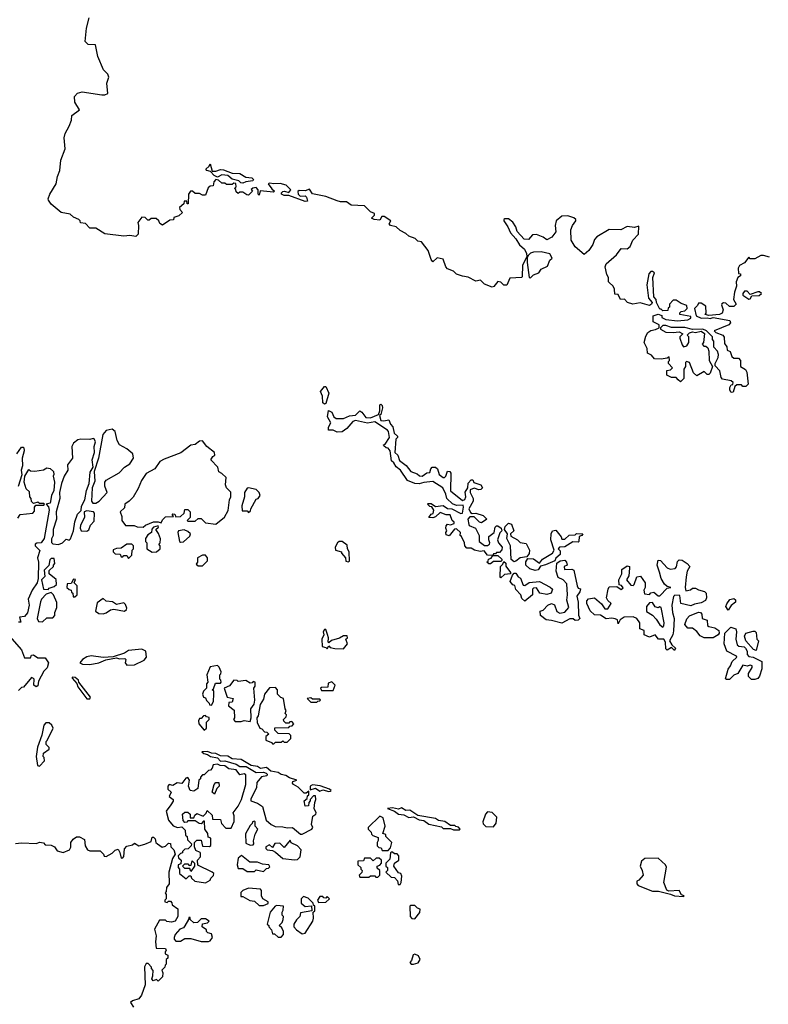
# Model space of a CAD drawing. Extents: x 2106670 to 2323771, y 35271 to 224896.
# Tile 403 of 419: x 2290762 to 2295806, y 181684 to 188322. Entities that reach past the tile are written whole.
import ezdxf

# ---------------------------------------------------------------- set-up
doc = ezdxf.new("R2010")
doc.units = 0

msp = doc.modelspace()

# ---------------------------------------------------------------- linework, layer by layer
at = {"layer": '0CON20XD'}
for points in [[(2292900.8, 187100.8), (2292825, 187130.9), (2292735, 187148.9), (2292715, 187180.6), (2292685, 187168.1), (2292645, 187171.4), (2292636.8, 187163.2), (2292638.1, 187145), (2292652.1, 187132.1), (2292685, 187134.2), (2292695, 187126), (2292701.7, 187098.3), (2292685, 187096.2), (2292575, 187136.7), (2292545, 187136.7), (2292527.5, 187145), (2292526.7, 187155), (2292535, 187163.3), (2292545.5, 187165.6), (2292575, 187156), (2292588.8, 187175), (2292557, 187207), (2292517.4, 187217.4), (2292474.5, 187214.4), (2292445, 187220), (2292436.7, 187215), (2292460.8, 187180.8), (2292480, 187165), (2292471.7, 187158.3), (2292382.5, 187167.5), (2292375, 187140), (2292370, 187145), (2292370, 187175), (2292355, 187190), (2292333, 187187), (2292321.7, 187178.3), (2292330, 187165), (2292305, 187140), (2292291.7, 187141.7), (2292265, 187160), (2292245, 187160), (2292235, 187150), (2292221.7, 187161.7), (2292218.3, 187178.3), (2292210, 187185), (2292220, 187195), (2292218.3, 187218.3), (2292205, 187220), (2292195, 187210), (2292155, 187210), (2292145, 187220), (2292125, 187220), (2292101.2, 187241.2), (2292085, 187243.8), (2292071.2, 187228.8), (2292065, 187202.5), (2292045, 187200), (2292031.7, 187188.3), (2292015, 187140), (2291995, 187140), (2291975, 187150), (2291945, 187150), (2291927, 187167), (2291913.6, 187166.4), (2291900, 187145), (2291898.3, 187081.7), (2291891.7, 187081.7), (2291888.3, 187098.3), (2291871.7, 187098.3), (2291868.3, 187081.7), (2291840, 187055), (2291841.7, 187041.7), (2291858.3, 187021.7), (2291835, 187000), (2291801.7, 186988.3), (2291798.3, 186971.7), (2291775, 186970), (2291725, 186937.5), (2291707, 186947), (2291700, 186965), (2291681.7, 186981.7), (2291648.3, 186981.7), (2291635, 186970), (2291625, 186970), (2291608.3, 186988.3), (2291585, 186990), (2291557.5, 186955), (2291562.5, 186935), (2291560, 186875), (2291545, 186860), (2291505, 186867.5), (2291465, 186862.5), (2291335, 186877.5), (2291275, 186916.7), (2291235, 186917.5), (2291205, 186947.5), (2291171.7, 186951.7), (2291170, 186965), (2291160, 186975), (2291125, 186990), (2291101.7, 187011.7), (2291041.7, 187021.7), (2290975, 187078), (2290956, 187105), (2290953.8, 187115), (2290965.8, 187145), (2291008.9, 187215), (2291017.5, 187265), (2291032.5, 187305), (2291039.4, 187375), (2291069.1, 187450.9), (2291061.9, 187525), (2291068.6, 187555), (2291095.8, 187605), (2291110.8, 187645), (2291114.3, 187675.7), (2291164.5, 187715), (2291134.3, 187765), (2291132, 187805), (2291152.4, 187827.6), (2291183.2, 187836.8), (2291316.2, 187816.2), (2291335, 187816.2), (2291355.7, 187825), (2291350, 187895), (2291363.3, 187935), (2291356.7, 187955), (2291326.2, 187985), (2291288, 188075), (2291273.3, 188153.3), (2291224.3, 188154.3), (2291204.2, 188175), (2291212.9, 188265), (2291230.8, 188335)], [(2292265, 187220), (2292251.7, 187221.7), (2292240, 187235), (2292195, 187247.5), (2292165, 187271.2), (2292125, 187276), (2292095, 187260), (2292071.7, 187271.7), (2292048.8, 187298.8), (2292022.5, 187305), (2292017.5, 187315), (2292040, 187335), (2292045, 187350), (2292060, 187300), (2292085, 187301.5), (2292115, 187312.5), (2292135, 187310.8), (2292195, 187288), (2292245, 187284.5), (2292285, 187260.8), (2292325.4, 187255.4), (2292336.7, 187245), (2292332.5, 187235), (2292285, 187230), (2292265, 187220)], [(2295815, 186720), (2295775, 186732.5), (2295755, 186732.5), (2295715, 186710), (2295685, 186710), (2295675, 186720), (2295646.7, 186683.3), (2295613.3, 186665), (2295602.9, 186647.1), (2295605, 186610), (2295618.3, 186608.3), (2295620, 186595), (2295600, 186585), (2295590, 186555), (2295592.5, 186525), (2295577.5, 186485), (2295572.5, 186435), (2295588.8, 186405), (2295575, 186387.5), (2295545, 186387.5), (2295520.7, 186410.7), (2295505, 186412.5), (2295493.3, 186406.7), (2295491.2, 186398.8), (2295503.3, 186365), (2295496.4, 186343.6), (2295476.4, 186333.6), (2295405, 186327.5), (2295380, 186335), (2295387.5, 186342.5), (2295385, 186390), (2295355, 186410), (2295335, 186410), (2295330, 186395), (2295310, 186375), (2295320, 186325), (2295355, 186310), (2295395, 186312.5), (2295415, 186307.5), (2295435, 186313.3), (2295547.5, 186295), (2295551.7, 186278.3), (2295540, 186265), (2295442.5, 186225), (2295453, 186213), (2295500, 186195), (2295508.3, 186181.7), (2295511.7, 186138.3), (2295527, 186117), (2295530, 186095), (2295550, 186085), (2295561.7, 186051.7), (2295575, 186040), (2295605, 186040), (2295620, 186025), (2295620, 185985), (2295653, 185963), (2295662.5, 185945), (2295670, 185865), (2295655, 185850), (2295635, 185850), (2295625, 185860), (2295595, 185860), (2295581.7, 185848.3), (2295569.3, 185810.7), (2295555, 185807.5), (2295546.7, 185825), (2295547, 185843), (2295555, 185860), (2295568.3, 185861.7), (2295570, 185875), (2295557, 185887), (2295498.3, 185898.3), (2295489.3, 185909.3), (2295480, 185955), (2295448.3, 185988.3), (2295447.5, 186005), (2295467.5, 186045), (2295470, 186065), (2295465, 186087.5), (2295440, 186115), (2295440, 186155), (2295430, 186165), (2295430, 186185), (2295390, 186225), (2295365, 186236.7), (2295295, 186232.5), (2295243.6, 186246.4), (2295155, 186247.5), (2295115, 186260), (2295095, 186260), (2295080, 186245), (2295080, 186235), (2295115, 186216.2), (2295165, 186212.5), (2295205, 186218), (2295230, 186205), (2295210, 186185), (2295210, 186175), (2295225, 186130), (2295235, 186117.5), (2295256.4, 186123.6), (2295270, 186145), (2295270, 186185), (2295260, 186195), (2295275, 186210), (2295295, 186217.5), (2295315, 186212.5), (2295355, 186222.5), (2295377, 186207), (2295370, 186145), (2295360, 186135), (2295371.7, 186121.7), (2295385, 186120), (2295398.8, 186108.8), (2295406.4, 186086.4), (2295407.5, 186025), (2295430, 185985), (2295415, 185940), (2295405, 185930), (2295395, 185930), (2295375, 185950), (2295325, 185920), (2295301.7, 185941.7), (2295275, 186010), (2295255, 186017.5), (2295248.3, 186011.7), (2295247.5, 185985), (2295237.5, 185965), (2295237, 185903), (2295215, 185880), (2295200, 185895), (2295185, 185910), (2295155, 185910), (2295122.5, 185925), (2295123.3, 185956.7), (2295147.5, 185962.5), (2295160, 185975), (2295133, 186003), (2295133, 186017), (2295140, 186025), (2295138.3, 186048.3), (2295125, 186040), (2295085, 186032.5), (2295040, 186035), (2295019.3, 186059.3), (2294993, 186073), (2294990, 186105), (2294968.8, 186145), (2294980.4, 186189.5), (2294995, 186212.5), (2295015, 186227.5), (2295047, 186233), (2295070, 186245), (2295070, 186265), (2295030, 186285), (2295030, 186325), (2295065, 186337.5), (2295088.3, 186328.3), (2295090, 186315), (2295115, 186301.2), (2295195, 186292.5), (2295265, 186297.5), (2295285, 186310), (2295285, 186320), (2295210, 186335), (2295210, 186345), (2295220, 186355), (2295245, 186360), (2295260, 186375), (2295257.5, 186395), (2295218.3, 186408.3), (2295185, 186430), (2295165, 186430), (2295140, 186405), (2295140, 186385), (2295131.7, 186378.3), (2295128.3, 186361.7), (2295095, 186360), (2295085, 186370), (2295075, 186370), (2295052.5, 186415), (2295050, 186435), (2295034.1, 186454.1), (2295027.5, 186585), (2295040, 186615), (2295025, 186623.3), (2295015, 186623.8), (2295001.3, 186608.7), (2294987.5, 186535), (2295000, 186445), (2295023.3, 186415), (2295020, 186405), (2295005, 186396), (2294942.3, 186412.3), (2294894.2, 186404.2), (2294857.5, 186415), (2294837, 186437), (2294810, 186435), (2294795, 186470), (2294771.7, 186471.7), (2294770, 186505), (2294760, 186525), (2294735, 186550), (2294730, 186555), (2294730, 186585), (2294717.5, 186605), (2294707.5, 186655), (2294713.9, 186676.1), (2294783.3, 186736.7), (2294815, 186780), (2294855, 186777.5), (2294875, 186792.5), (2294893.8, 186835), (2294932.2, 186875), (2294935, 186930), (2294905, 186920), (2294855, 186926.7), (2294813.6, 186906.4), (2294733, 186907), (2294651.7, 186858.3), (2294635, 186840), (2294623.3, 186806.7), (2294597.5, 186765), (2294565, 186740), (2294505, 186790), (2294478.8, 186835), (2294476.2, 186905), (2294487.5, 186935), (2294510, 186965), (2294510, 186975), (2294495.9, 186985.9), (2294455, 186998.8), (2294415, 186996.7), (2294377.5, 186965), (2294370, 186935), (2294375, 186892.5), (2294346.7, 186855), (2294315, 186837.5), (2294290, 186855), (2294245, 186873.3), (2294217.5, 186872.5), (2294189.6, 186840.5), (2294161.7, 186841.7), (2294114.2, 186894.2), (2294106, 186925), (2294085, 186956.2), (2294055, 186980), (2294030.6, 186979.4), (2294023.3, 186975), (2294023.8, 186965), (2294052, 186925), (2294068.8, 186885), (2294106.2, 186845), (2294130, 186805), (2294164.5, 186774.5), (2294178, 186745), (2294180, 186725), (2294149.5, 186665), (2294148.3, 186591.7), (2294145, 186583.8), (2294065, 186578.8), (2294045, 186533.3), (2294025, 186532.5), (2294005, 186552.5), (2293985, 186556.7), (2293957.7, 186522.3), (2293945, 186518.8), (2293895, 186540), (2293867, 186567), (2293835, 186560), (2293785, 186586.7), (2293745, 186592.5), (2293705, 186607.5), (2293685, 186627.5), (2293645, 186643.3), (2293632.5, 186655), (2293615, 186707.5), (2293575, 186717.5), (2293545, 186690), (2293534.2, 186704.2), (2293515.7, 186765.7), (2293470, 186825), (2293445, 186830), (2293427, 186847), (2293385, 186862.5), (2293365, 186880), (2293325, 186900), (2293300, 186925), (2293260, 186935), (2293252.5, 186945), (2293262.5, 186965), (2293217.5, 186995), (2293202.5, 186995), (2293189.3, 186970.7), (2293150, 186975), (2293132.5, 186985), (2293153.3, 187005), (2293153.3, 187015), (2293125, 187026), (2293086.1, 187066.1), (2292995, 187072.2), (2292963.6, 187093.6), (2292923.8, 187093.8), (2292900.8, 187100.8)], [(2294205, 186582.5), (2294225, 186602.5), (2294260, 186615), (2294275, 186640), (2294319.3, 186660.7), (2294335, 186700), (2294350, 186715), (2294334.1, 186744.1), (2294275, 186758), (2294225, 186755.6), (2294205, 186748.6), (2294190, 186735), (2294181.7, 186718.3), (2294181.1, 186685), (2294194, 186585), (2294205, 186582.5)], [(2295675, 186437.5), (2295685, 186440), (2295695, 186460), (2295745, 186463.3), (2295760, 186475), (2295747, 186487), (2295735, 186487.5), (2295685, 186470), (2295665, 186492.5), (2295645, 186492.5), (2295633.6, 186476.4), (2295633.8, 186463.8), (2295675, 186437.5)], [(2292815, 185730), (2292805, 185740), (2292803.2, 185783.2), (2292788.8, 185815), (2292815, 185850), (2292825, 185850), (2292845.7, 185805), (2292825, 185733.8), (2292815, 185730)], [(2293935, 184652.5), (2293923, 184653), (2293910, 184665), (2293918.3, 184671.7), (2293920, 184685), (2293938.3, 184691.7), (2293950, 184710), (2293915, 184712.5), (2293891.7, 184741.7), (2293865, 184736.7), (2293826, 184746), (2293805, 184760), (2293775, 184760), (2293762.5, 184775), (2293760, 184795), (2293738.3, 184838.3), (2293730, 184845), (2293732.5, 184865), (2293705, 184890), (2293691.7, 184888.3), (2293655, 184842.5), (2293635, 184850), (2293632.5, 184865), (2293640, 184875), (2293632.5, 184895), (2293635, 184910), (2293645, 184920), (2293665, 184917.5), (2293690, 184925), (2293690, 184935), (2293676.2, 184946.2), (2293663.3, 184983.3), (2293635, 184983.3), (2293595, 185000), (2293565, 184970), (2293545, 184962.5), (2293520, 184965), (2293535, 184987.5), (2293548.3, 184991.7), (2293552.5, 185015), (2293538.3, 185038.3), (2293525, 185040), (2293510, 185055), (2293515, 185060), (2293535, 185060), (2293565, 185040), (2293615, 185046.7), (2293645, 185026.7), (2293673.9, 185023.9), (2293735, 184992.5), (2293746.2, 184995), (2293753.3, 185035), (2293750, 185050), (2293705, 185045.7), (2293677.9, 185057.9), (2293640, 185095), (2293633.9, 185123.9), (2293613.8, 185165), (2293545, 185209.2), (2293485, 185202.5), (2293455, 185192.9), (2293425, 185194), (2293376.1, 185216.1), (2293328.8, 185285), (2293298.3, 185308.3), (2293282.5, 185335), (2293267.5, 185347.5), (2293257.5, 185415), (2293245, 185433.3), (2293232.5, 185435), (2293215, 185450), (2293213.3, 185456.7), (2293225, 185460), (2293254.2, 185505), (2293248, 185545), (2293241.2, 185555), (2293155, 185610), (2293105, 185601.5), (2293025, 185620.8), (2293006.9, 185613.1), (2292966.9, 185565), (2292935, 185543.1), (2292902, 185542), (2292875, 185554.3), (2292842.5, 185555), (2292843.3, 185575), (2292858, 185605), (2292836, 185645), (2292843.8, 185686.2), (2292865, 185676.2), (2292878, 185645), (2292894.4, 185634.4), (2292945, 185633.1), (2292985, 185651.9), (2293025, 185655.5), (2293055, 185684), (2293068.6, 185675), (2293095, 185639.4), (2293125, 185637.5), (2293180, 185660), (2293190, 185685), (2293190, 185725), (2293195, 185730), (2293205, 185720), (2293207.5, 185705), (2293195, 185660), (2293187.5, 185652.5), (2293195, 185620), (2293215, 185616.7), (2293250, 185625), (2293260, 185595), (2293276.2, 185576.2), (2293286.2, 185535), (2293307.5, 185515), (2293307.5, 185505), (2293296.4, 185493.6), (2293290, 185405), (2293309.2, 185385), (2293320.5, 185350.5), (2293365.5, 185315.6), (2293396.8, 185276.8), (2293439.6, 185259.5), (2293456.1, 185246.1), (2293475, 185244), (2293505, 185266.7), (2293525, 185270), (2293532.5, 185295), (2293542.5, 185305), (2293565, 185306.2), (2293576.7, 185295), (2293588.8, 185255), (2293615, 185236.2), (2293625, 185236.2), (2293633.8, 185245), (2293645, 185277.5), (2293660, 185275), (2293667.5, 185265), (2293666, 185146), (2293745, 185080), (2293762.5, 185087.5), (2293768.8, 185105), (2293763.9, 185136.1), (2293782.5, 185165), (2293783, 185197), (2293805, 185220), (2293815, 185220), (2293821.7, 185201.7), (2293870, 185185), (2293880, 185165), (2293870, 185155), (2293855, 185153.3), (2293825, 185162.5), (2293797.5, 185152.5), (2293796.7, 185135), (2293817.5, 185095), (2293817.5, 185075), (2293788.8, 185025), (2293800, 185000), (2293811.7, 184991.7), (2293836.1, 184996.1), (2293885, 184980), (2293910, 184955), (2293875, 184930), (2293860, 184935), (2293825, 184970), (2293795, 184970), (2293782.5, 184955), (2293788.3, 184918.3), (2293791.7, 184911.7), (2293833.3, 184893.3), (2293857.5, 184845), (2293857.5, 184805), (2293895, 184777.5), (2293915, 184777.5), (2293926.7, 184785), (2293930, 184795), (2293922.5, 184815), (2293923, 184837), (2293960, 184865), (2293965, 184900), (2293975, 184910), (2293985, 184910), (2294007.5, 184895), (2294010, 184875), (2293997.5, 184862.5), (2293982, 184815), (2293987.5, 184795), (2294012.5, 184765), (2294011.7, 184748.3), (2293995, 184730), (2293975, 184730), (2293968.3, 184721.7), (2293955, 184720), (2293950, 184710), (2293985, 184710), (2294010, 184685), (2294010, 184675), (2294005, 184670), (2293955, 184670), (2293935, 184652.5)], [(2291255, 185062.5), (2291275, 185062.9), (2291298.8, 185075), (2291352.5, 185135), (2291336.4, 185176.4), (2291337, 185203), (2291345, 185217.5), (2291433, 185267), (2291467.5, 185305), (2291505, 185326.7), (2291530, 185365), (2291525, 185395.8), (2291485, 185427.9), (2291435.5, 185455.5), (2291418.8, 185485), (2291406.2, 185545), (2291385, 185562), (2291345, 185553.1), (2291322.3, 185525), (2291293.1, 185365), (2291264.3, 185275.7), (2291268.2, 185211.8), (2291250, 185165), (2291247.1, 185075), (2291255, 185062.5)], [(2291025, 184783.3), (2291050, 184795), (2291075, 184820), (2291095, 184812.5), (2291105, 184822.5), (2291125.5, 184875), (2291134.3, 184935.7), (2291152.2, 184987.8), (2291177.1, 185012.9), (2291178.2, 185041.8), (2291201.4, 185085), (2291212.1, 185147.9), (2291231.1, 185195), (2291238, 185272), (2291257.1, 185305), (2291250, 185355), (2291265.5, 185404.5), (2291264.4, 185445), (2291272.5, 185475), (2291265, 185496), (2291258.3, 185498.3), (2291235, 185492), (2291175, 185494), (2291155, 185489.2), (2291124.1, 185465.9), (2291113.8, 185445), (2291117.5, 185365), (2291085, 185320), (2291087.5, 185285), (2291062.5, 185245), (2291043.8, 185195), (2291030, 185135), (2291032.5, 185095), (2291007.5, 185005), (2291010, 184955), (2290987.5, 184885), (2290987.5, 184845), (2290977, 184823), (2290977, 184797), (2290985, 184787.5), (2291025, 184783.3)], [(2291595, 184900), (2291610, 184915), (2291663.6, 184936.4), (2291695, 184937.5), (2291715, 184930), (2291725, 184950), (2291745, 184970), (2291798.3, 184971.7), (2291790, 184985), (2291795, 184990), (2291808.3, 184988.3), (2291815, 184970), (2291847, 184973), (2291870, 184995), (2291875, 185020), (2291895, 185020), (2291910, 185005), (2291910, 184965), (2291890, 184945), (2291895, 184940), (2291945, 184940), (2291965, 184960), (2291985, 184960), (2292015, 184930), (2292085, 184920), (2292143, 184967), (2292166.1, 185013.9), (2292176.7, 185085), (2292185.8, 185105), (2292186.1, 185136.1), (2292156.2, 185166.2), (2292148.8, 185185), (2292152.5, 185235), (2292125, 185262.5), (2292103.6, 185273.6), (2292096.7, 185305), (2292050, 185355), (2292063.6, 185376.4), (2292076.7, 185385), (2292076, 185405), (2292023.4, 185443.4), (2291995, 185483.8), (2291975, 185481.2), (2291945, 185457.5), (2291915, 185452.5), (2291847.7, 185402.3), (2291735, 185360), (2291707, 185343), (2291672.5, 185295), (2291615, 185263.3), (2291582, 185215), (2291559.6, 185160.5), (2291526.1, 185103.9), (2291500, 185075), (2291470, 185055), (2291468.3, 185031.7), (2291440, 185005), (2291451.7, 184971.7), (2291450, 184945), (2291475, 184912.5), (2291533, 184913), (2291553.6, 184903.6), (2291595, 184900)], [(2290743.3, 185395), (2290775, 185439.2), (2290785, 185440.8), (2290790.8, 185435), (2290793.1, 185415), (2290779.2, 185365), (2290781.9, 185315), (2290771.8, 185285), (2290776, 185254), (2290751.5, 185175)], [(2290748.8, 184961.2), (2290765, 184986.7), (2290850, 184995), (2290861.7, 185008.3), (2290862.5, 185035), (2290871.7, 185048.3), (2290925, 185050), (2290930, 185055), (2290925, 185060), (2290895, 185060), (2290885, 185070), (2290855, 185060), (2290843, 185073), (2290840, 185095), (2290830, 185105), (2290828.3, 185138.3), (2290805, 185160), (2290792, 185205), (2290796.7, 185245), (2290825, 185290), (2290835, 185280), (2290865, 185277.5), (2290921.7, 185288.3), (2290945, 185300), (2290967, 185297), (2290990, 185275), (2290992.5, 185255), (2290987.5, 185245), (2290996.4, 185203.6), (2290993, 185147), (2290977.5, 185115), (2290967, 185063), (2290940, 185055), (2290957.5, 185037.5), (2290960, 185015), (2290926.7, 184825), (2290907.5, 184795), (2290877, 184793), (2290867.5, 184785), (2290867.5, 184775), (2290897, 184743), (2290882.5, 184695), (2290890, 184665), (2290887.5, 184555), (2290880, 184525), (2290847.5, 184475), (2290820, 184415), (2290826.7, 184375), (2290815.9, 184324.1), (2290795, 184297.5), (2290760, 184295), (2290770, 184260), (2290755, 184260)], [(2292305, 185000), (2292318.3, 185011.7), (2292320, 185025), (2292355, 185090), (2292370, 185095), (2292382.5, 185115), (2292376.2, 185135), (2292356.7, 185155), (2292305, 185166.2), (2292295, 185162.5), (2292276.7, 185135), (2292277.5, 185105), (2292260, 185045), (2292261.7, 185011.7), (2292295, 185010), (2292305, 185000)], [(2291215, 184873.3), (2291228.3, 184881.7), (2291240, 184915), (2291265, 184940), (2291267.5, 184995), (2291260, 185005), (2291215, 185010.5), (2291196.7, 185005), (2291200, 184965), (2291172.9, 184915), (2291170.6, 184895), (2291176.4, 184876.4), (2291215, 184873.3)], [(2291655, 184732.5), (2291685, 184733.3), (2291710, 184755), (2291710, 184775), (2291700, 184785), (2291710, 184795), (2291711.7, 184821.7), (2291698.3, 184858.3), (2291680, 184885), (2291698.3, 184901.7), (2291695, 184910), (2291665, 184900), (2291651.7, 184888.3), (2291650, 184865), (2291625, 184850), (2291610, 184825), (2291610, 184805), (2291620, 184795), (2291620, 184755), (2291655, 184732.5)], [(2291845, 184800), (2291865, 184802.5), (2291909.3, 184840.7), (2291912.5, 184855), (2291895, 184872.5), (2291871.7, 184881.7), (2291833, 184877), (2291827.5, 184865), (2291840, 184805), (2291845, 184800)], [(2294095, 184667.5), (2294073.3, 184683.3), (2294068.8, 184775), (2294043.6, 184823.6), (2294050, 184855), (2294030, 184885), (2294032.5, 184905), (2294055, 184927.5), (2294075, 184920), (2294092.5, 184875), (2294070, 184855), (2294070.7, 184840.7), (2294117.5, 184815), (2294135, 184797.5), (2294175, 184790), (2294197.5, 184745), (2294195.9, 184724.1), (2294178.3, 184701.7), (2294135, 184693.3), (2294105, 184672.5), (2294095, 184667.5)], [(2294235, 184608.8), (2294199.3, 184619.3), (2294172.5, 184645), (2294173, 184667), (2294185, 184690), (2294225, 184686.2), (2294265, 184657.5), (2294285.6, 184684.4), (2294352.5, 184725), (2294362.5, 184745), (2294340, 184815), (2294343.6, 184856.4), (2294352.5, 184875), (2294375, 184880), (2294410, 184835), (2294415, 184820), (2294435, 184820), (2294465, 184847.5), (2294505, 184850), (2294515, 184857.5), (2294556.4, 184856.4), (2294550, 184845), (2294531.7, 184838.3), (2294530, 184805), (2294525, 184800), (2294488.3, 184801.7), (2294435, 184767.5), (2294400, 184765), (2294390, 184755), (2294405, 184740), (2294403.9, 184716.1), (2294375, 184692.5), (2294367, 184673), (2294305, 184646), (2294271.7, 184638.3), (2294255, 184612.5), (2294235, 184608.8)], [(2291495, 184690), (2291518.3, 184711.7), (2291520, 184745), (2291530, 184755), (2291530, 184775), (2291517, 184787), (2291483.6, 184786.4), (2291445, 184760), (2291415, 184757.5), (2291393, 184747), (2291392.5, 184735), (2291405, 184720), (2291438.3, 184718.3), (2291445, 184700), (2291458.3, 184701.7), (2291465, 184710), (2291485, 184710), (2291495, 184690)], [(2292975, 184667.5), (2292985, 184672.5), (2292982.5, 184735), (2292970, 184755), (2292968.3, 184778.3), (2292935, 184803.3), (2292915, 184803.3), (2292903.3, 184795), (2292887.5, 184765), (2292890, 184745), (2292930, 184735), (2292930, 184725), (2292957.5, 184695), (2292960.7, 184670.7), (2292975, 184667.5)], [(2290955, 184480), (2290961.7, 184488.3), (2290995, 184500), (2291010, 184515), (2291008.3, 184548.3), (2290960, 184585), (2290961.7, 184608.3), (2290990, 184635), (2290990, 184645), (2291000, 184655), (2290995, 184690), (2290975, 184690), (2290965, 184680), (2290958.3, 184641.7), (2290928.3, 184611.7), (2290931.7, 184568.3), (2290910, 184545), (2290921.7, 184481.7), (2290955, 184480)], [(2291995, 184640), (2292027, 184673), (2292027.5, 184695), (2292015, 184712.5), (2291995, 184712.5), (2291960, 184695), (2291960, 184665), (2291951.7, 184651.7), (2291965, 184640), (2291995, 184640)], [(2295175, 184070), (2295155, 184090), (2295125, 184072.5), (2295115, 184080), (2295113.3, 184125), (2295102.5, 184145), (2295066.2, 184146.2), (2295045, 184173.8), (2295005, 184158.8), (2294970, 184175), (2294970, 184205), (2294940, 184215), (2294940, 184255), (2294920, 184285), (2294895, 184296.7), (2294835, 184294), (2294807.5, 184275), (2294795, 184250), (2294790, 184275), (2294775, 184283.3), (2294752.5, 184287.5), (2294715, 184282.5), (2294675, 184307.5), (2294635, 184310), (2294605.7, 184335.7), (2294583.8, 184385), (2294583.8, 184405), (2294595, 184416.7), (2294635, 184423.3), (2294682.9, 184382.9), (2294705, 184350), (2294725, 184350), (2294747.5, 184385), (2294725.9, 184405.9), (2294716, 184425), (2294726.4, 184483.6), (2294735, 184497.5), (2294785, 184500), (2294815, 184480), (2294828.3, 184491.7), (2294818.3, 184508.3), (2294801.7, 184511.7), (2294800, 184545), (2294820, 184585), (2294820, 184615), (2294855, 184640), (2294870, 184635), (2294870, 184625), (2294866.4, 184573.6), (2294850, 184545), (2294880, 184510), (2294895, 184507.5), (2294902.5, 184515), (2294920, 184565), (2294945, 184570), (2294976.7, 184525), (2294977.5, 184495), (2294967.5, 184475), (2294971.7, 184451.7), (2295005, 184447.5), (2295015, 184457.5), (2295035, 184462.5), (2295065, 184437.5), (2295075, 184436.7), (2295125, 184490), (2295150, 184495), (2295125, 184500), (2295106.2, 184516.2), (2295084.1, 184554.1), (2295073, 184597), (2295057.5, 184645), (2295065, 184677.5), (2295080, 184675), (2295125, 184627.5), (2295145, 184617.5), (2295178.3, 184621.7), (2295187, 184633), (2295195, 184670), (2295205, 184680), (2295225, 184677.5), (2295260, 184655), (2295276.7, 184635), (2295260, 184605), (2295252.5, 184565), (2295246.7, 184495), (2295251.7, 184471.7), (2295281.7, 184478.3), (2295295, 184490), (2295315, 184490), (2295335, 184477.5), (2295377, 184467), (2295387.5, 184455), (2295390, 184425), (2295383.3, 184406.7), (2295355, 184390), (2295308.3, 184381.7), (2295285, 184370), (2295216.4, 184386.4), (2295210, 184440), (2295177.5, 184442.5), (2295167.5, 184432.5), (2295156.2, 184375), (2295160, 184325), (2295173.1, 184285), (2295168.3, 184201.7), (2295162.9, 184175), (2295140, 184135), (2295157, 184107), (2295180, 184085), (2295175, 184070)], [(2294005, 184560), (2294000, 184565), (2294002.5, 184635), (2294018.3, 184651.7), (2294025, 184670), (2294038.3, 184658.3), (2294038.3, 184638.3), (2294070, 184595), (2294070, 184585), (2294028.3, 184581.7), (2294005, 184560)], [(2294415, 184254), (2294345, 184272.5), (2294310, 184275), (2294272.5, 184305), (2294270, 184335), (2294288.3, 184341.7), (2294320, 184375), (2294345, 184386.7), (2294366.4, 184376.4), (2294381.7, 184331.7), (2294401.9, 184321.9), (2294435, 184327.5), (2294461.7, 184358.3), (2294449.6, 184409.5), (2294454.2, 184445), (2294448.1, 184518.1), (2294425, 184546.2), (2294390.7, 184560.7), (2294376, 184605), (2294381.7, 184658.3), (2294405, 184673.3), (2294435, 184677.5), (2294447.5, 184665), (2294450, 184645), (2294430, 184635), (2294432.5, 184615), (2294483, 184617), (2294495, 184610), (2294517.5, 184505), (2294525, 184490), (2294540, 184485), (2294537.5, 184465), (2294516.7, 184435), (2294526.2, 184395), (2294528.3, 184308.3), (2294536.7, 184285), (2294525, 184274), (2294505, 184272.5), (2294491.7, 184281.7), (2294468.3, 184281.7), (2294415, 184254)], [(2291135, 184430), (2291150, 184445), (2291150, 184505), (2291130, 184525), (2291138.3, 184548.3), (2291125, 184550), (2291108.3, 184521.7), (2291081.7, 184518.3), (2291080, 184495), (2291095, 184480), (2291110, 184475), (2291111.7, 184461.7), (2291120, 184455), (2291121.7, 184431.7), (2291135, 184430)], [(2294165, 184402.5), (2294145, 184420), (2294140, 184445), (2294105, 184480), (2294098.3, 184508.3), (2294085, 184512.5), (2294066.7, 184535), (2294082.5, 184577.5), (2294095, 184590), (2294105, 184590), (2294120, 184565), (2294136.1, 184556.1), (2294155, 184510), (2294165, 184506.7), (2294195, 184526.7), (2294263.6, 184533.6), (2294336.1, 184496.1), (2294351.7, 184481.7), (2294342.5, 184455), (2294315, 184446.2), (2294265.9, 184455.9), (2294245, 184491.2), (2294225, 184490), (2294217, 184483), (2294217.5, 184445), (2294165, 184402.5)], [(2290915, 184262.5), (2290945, 184290), (2290985, 184290), (2291000, 184305), (2291000, 184325), (2291011.7, 184358.3), (2291011.7, 184391.7), (2290990, 184445), (2290975, 184460), (2290941.7, 184448.3), (2290910, 184415), (2290903, 184397), (2290880, 184285), (2290890, 184265), (2290915, 184262.5)], [(2291325, 184316.7), (2291345, 184323.8), (2291375, 184343.3), (2291397, 184347), (2291467.5, 184335), (2291481.2, 184345), (2291483.8, 184355), (2291475, 184380), (2291465, 184390), (2291415, 184380), (2291387, 184397), (2291345, 184402.5), (2291325, 184420), (2291285, 184390), (2291273.6, 184333.6), (2291295, 184317.5), (2291325, 184316.7)], [(2295535, 184340), (2295521.2, 184365), (2295526.4, 184383.6), (2295547, 184413), (2295575, 184420), (2295585, 184410), (2295586.1, 184393.9), (2295556.7, 184373.3), (2295535, 184340)], [(2295095, 184227.5), (2295102.5, 184235), (2295103.8, 184255), (2295085, 184360), (2295075, 184362.5), (2295065, 184356.7), (2295045, 184362.5), (2295025, 184393.8), (2295005, 184390), (2294986, 184365), (2294985, 184332.5), (2295025, 184307.5), (2295051.4, 184281.4), (2295075, 184242.5), (2295095, 184227.5)], [(2295374, 184154), (2295348.3, 184168.3), (2295325, 184196.7), (2295295, 184220), (2295265, 184220), (2295243.3, 184245), (2295256.7, 184283.3), (2295276.1, 184303.9), (2295335, 184327.5), (2295350, 184325), (2295357.5, 184315), (2295360, 184285), (2295393.6, 184273.6), (2295397.5, 184237.5), (2295405, 184230), (2295445, 184222.5), (2295473.8, 184203.8), (2295476, 184185), (2295468.8, 184175), (2295435, 184154.2), (2295374, 184154)], [(2295715, 183872.5), (2295693, 183873), (2295673, 183893), (2295672.5, 183915), (2295697.5, 183955), (2295697.5, 183965), (2295685, 183970), (2295665, 183962.5), (2295635, 183970), (2295600, 183915), (2295575, 183902.5), (2295545, 183873.3), (2295525, 183872.5), (2295518.3, 183878.3), (2295536.2, 183943.8), (2295552.5, 183965), (2295563.9, 183996.1), (2295593.3, 184025), (2295591.7, 184031.7), (2295526.7, 184065), (2295508.8, 184115), (2295514.4, 184185.6), (2295554.4, 184225.6), (2295586.7, 184215), (2295591.2, 184195), (2295587.5, 184145), (2295597.5, 184107.5), (2295608.3, 184098.3), (2295643.9, 184093.9), (2295653.3, 184085), (2295664, 184065), (2295662.9, 184042.9), (2295675, 184028.8), (2295704.2, 184024.2), (2295762.5, 183995), (2295762.5, 183945), (2295747.5, 183895), (2295735, 183880), (2295715, 183872.5)], [(2290693.3, 184165), (2290773.6, 184073.6), (2290795, 184020), (2290835, 184020), (2290841.7, 184038.3), (2290855, 184040), (2290885, 184020), (2290935, 184020), (2290956.7, 183985), (2290948.3, 183951.7), (2290925, 183930), (2290888.3, 183861.7), (2290885, 183830), (2290873.6, 183823.6), (2290857.5, 183835), (2290860, 183875), (2290855, 183880), (2290842.5, 183887.5), (2290788.3, 183821.7), (2290775, 183820), (2290755, 183800)], [(2292945, 184080), (2292970, 184115), (2292960, 184145), (2292970, 184155), (2292968.3, 184168.3), (2292945, 184167.5), (2292917, 184153), (2292862.5, 184137.5), (2292845, 184120), (2292840, 184125), (2292842.5, 184155), (2292837, 184177), (2292825, 184210), (2292815, 184210), (2292807.5, 184195), (2292811.2, 184175), (2292798, 184145), (2292800, 184095), (2292825, 184090), (2292835, 184080), (2292845, 184100), (2292855, 184090), (2292885, 184082.5), (2292945, 184080)], [(2295725, 184070), (2295707, 184077), (2295654.2, 184134.2), (2295646.2, 184165), (2295655, 184186.7), (2295705, 184200), (2295715, 184200), (2295725, 184190), (2295730, 184145), (2295740, 184135), (2295725, 184070)], [(2291485, 183970), (2291535, 183972.5), (2291600, 184005), (2291617.5, 184025), (2291613.3, 184065), (2291585, 184078), (2291495, 184068.9), (2291469.4, 184050.6), (2291393, 184027), (2291325, 184022.5), (2291245, 184033.8), (2291215, 184026), (2291185, 184008), (2291167.5, 183985), (2291185, 183976.7), (2291235, 183973.8), (2291295, 183986.7), (2291343, 184007), (2291415, 184020), (2291435, 184012.5), (2291470, 184015), (2291477.5, 184007.5), (2291472.5, 183985), (2291485, 183970)], [(2292055, 183700), (2292067.5, 183725), (2292070, 183775), (2292070, 183795), (2292060, 183805), (2292068.3, 183811.7), (2292081.7, 183848.3), (2292115, 183850), (2292120, 183855), (2292118.3, 183868.3), (2292110, 183875), (2292110, 183905), (2292118.3, 183911.7), (2292120, 183925), (2292107, 183957), (2292095, 183967.5), (2292045, 183960), (2292023.3, 183905), (2292030, 183855), (2292020, 183845), (2292020, 183815), (2292000, 183795), (2291993.3, 183775), (2292000, 183755), (2292015, 183750), (2292021.7, 183731.7), (2292040, 183715), (2292041.7, 183701.7), (2292055, 183700)], [(2291235, 183742.5), (2291240, 183755), (2291160, 183855), (2291158.3, 183868.3), (2291137, 183887), (2291115, 183890), (2291115, 183882.5), (2291147.5, 183847.5), (2291155, 183823.3), (2291215, 183742.5), (2291235, 183742.5)], [(2292315, 183590), (2292322.5, 183615), (2292320, 183675), (2292341.7, 183708.3), (2292347.5, 183735), (2292340, 183815), (2292348.3, 183828.3), (2292350, 183855), (2292335, 183860), (2292328.3, 183851.7), (2292315, 183850), (2292285, 183867.5), (2292235, 183860), (2292227, 183867), (2292205, 183870), (2292175, 183830), (2292140, 183815), (2292160, 183755), (2292200, 183745), (2292195, 183720), (2292171.7, 183718.3), (2292170, 183695), (2292207, 183667), (2292210, 183615), (2292203, 183603), (2292215, 183590), (2292255, 183590), (2292275, 183597.5), (2292315, 183590)], [(2292475, 183440), (2292485, 183450), (2292525, 183450), (2292535, 183460), (2292545, 183450), (2292565, 183450), (2292590, 183475), (2292590, 183495), (2292578.3, 183508.3), (2292505, 183510), (2292481.7, 183531.7), (2292481.7, 183548.3), (2292575, 183550), (2292581.7, 183558.3), (2292598.3, 183561.7), (2292610, 183575), (2292595, 183590), (2292581.7, 183588.3), (2292575, 183580), (2292555, 183580), (2292541.7, 183591.7), (2292540, 183605), (2292558.3, 183621.7), (2292560, 183635), (2292550, 183645), (2292557.5, 183665), (2292550, 183675), (2292540, 183745), (2292521.7, 183751.7), (2292500, 183775), (2292500, 183805), (2292485, 183820), (2292445, 183817.5), (2292412.5, 183775), (2292405, 183740), (2292382.5, 183705), (2292368.3, 183628.3), (2292360, 183615), (2292363, 183583), (2292380, 183545), (2292395, 183540), (2292411.7, 183521.7), (2292428.3, 183518.3), (2292440, 183505), (2292421.7, 183488.3), (2292420, 183465), (2292458.3, 183448.3), (2292465, 183440), (2292475, 183440)], [(2292875, 183800), (2292887.5, 183835), (2292865, 183857.5), (2292841.7, 183848.3), (2292838.3, 183821.7), (2292795, 183820), (2292790, 183815), (2292795, 183800), (2292875, 183800)], [(2292765, 183720), (2292771.7, 183728.3), (2292785, 183730), (2292790, 183735), (2292785, 183740), (2292735, 183740), (2292725, 183750), (2292700, 183745), (2292725, 183720), (2292765, 183720)], [(2292005, 183532.5), (2292020, 183545), (2292020, 183585), (2292040, 183605), (2292038.3, 183618.3), (2292021.7, 183621.7), (2292015, 183630), (2292001.7, 183628.3), (2291985, 183610), (2291975, 183610), (2291967.5, 183595), (2291970, 183575), (2292005, 183532.5)], [(2290895, 183290), (2290930, 183325), (2290927, 183347), (2290920, 183355), (2290923, 183377), (2290960, 183405), (2290960, 183415), (2290940, 183435), (2290940, 183455), (2290948.3, 183461.7), (2290987.5, 183545), (2290980, 183565), (2290961.7, 183581.7), (2290938.3, 183581.7), (2290924.1, 183565.9), (2290911.9, 183498.1), (2290881.7, 183418.3), (2290873.8, 183355), (2290883, 183293), (2290895, 183290)], [(2292665, 182830), (2292730, 182865), (2292737.5, 182875), (2292727.5, 182895), (2292738.3, 182951.7), (2292757.5, 182965), (2292760, 182975), (2292747.5, 183005), (2292750, 183045), (2292757.5, 183065), (2292755, 183090), (2292741.7, 183088.3), (2292720, 183065), (2292720, 183055), (2292710, 183045), (2292708.3, 183021.7), (2292685, 183020), (2292680, 183055), (2292698.3, 183071.7), (2292701.7, 183088.3), (2292710, 183095), (2292710, 183120), (2292691.7, 183108.3), (2292678.3, 183108.3), (2292638.6, 183148.6), (2292606.2, 183165), (2292600.8, 183175), (2292603.8, 183186.2), (2292630, 183195), (2292580.4, 183210.5), (2292555, 183227.5), (2292523.8, 183233.8), (2292505, 183246.7), (2292455, 183256.2), (2292425, 183280), (2292385, 183273.8), (2292365, 183286), (2292322.7, 183292.7), (2292255, 183333.3), (2292195, 183338), (2292165, 183356.7), (2292115, 183359.2), (2292085, 183374), (2292055, 183376.2), (2292028.3, 183388.3), (2291990, 183385), (2292002.5, 183375), (2292028.8, 183368.8), (2292047.5, 183355), (2292096, 183346), (2292115, 183323.3), (2292145.7, 183325.7), (2292221.9, 183301.9), (2292245, 183286.2), (2292287.5, 183287.5), (2292355, 183246.7), (2292405, 183248), (2292422.3, 183242.3), (2292430, 183235), (2292427.5, 183225), (2292392.4, 183217.6), (2292361.3, 183178.7), (2292357.5, 183142.5), (2292320.4, 183069.5), (2292320, 183055), (2292365, 183039.4), (2292398.3, 183018.3), (2292422.5, 182925), (2292456.4, 182896.4), (2292483, 182883), (2292535, 182881.2), (2292565, 182873.3), (2292600, 182875), (2292655, 182830), (2292665, 182830)], [(2292015, 182502.5), (2292045, 182520), (2292050, 182535), (2292068.3, 182551.7), (2292070, 182565), (2292060, 182575), (2291961.7, 182621.7), (2291960, 182655), (2291981.7, 182678.3), (2291981.7, 182701.7), (2291978.3, 182708.3), (2291950, 182720), (2291940, 182745), (2291940, 182775), (2291955, 182790), (2291985, 182790), (2291995, 182750), (2292041.7, 182748.3), (2292050, 182755), (2292050, 182805), (2292031.7, 182811.7), (2292030, 182835), (2292010, 182865), (2292008.3, 182918.3), (2292001.7, 182918.3), (2291985, 182900), (2291971.7, 182901.7), (2291945, 182920), (2291895, 182920), (2291888.3, 182911.7), (2291875, 182910), (2291863, 182923), (2291860, 182965), (2291875, 182980), (2291895, 182980), (2291910, 182965), (2291911.7, 182941.7), (2291935, 182940), (2291941.7, 182958.3), (2291955, 182970), (2291998.3, 182951.7), (2292018.3, 182971.7), (2292025, 182990), (2292058.3, 182958.3), (2292061.7, 182931.7), (2292115, 182930), (2292121.7, 182901.7), (2292151.7, 182871.7), (2292188.3, 182871.7), (2292207, 182917), (2292207.5, 182955), (2292200, 182975), (2292235, 183020), (2292256.7, 183065), (2292286, 183165), (2292285, 183230), (2292275, 183236.7), (2292245, 183230), (2292220, 183265), (2292172.4, 183272.4), (2292145, 183292.5), (2292113.3, 183293.3), (2292095, 183302.5), (2292065, 183297.5), (2292060, 183275), (2292048.3, 183261.7), (2292035, 183260), (2292005, 183230), (2291995, 183230), (2291980, 183215), (2291980, 183205), (2291970, 183195), (2291961.7, 183138.3), (2291935, 183120), (2291910, 183125), (2291900, 183155), (2291907.5, 183195), (2291895, 183212.5), (2291880.7, 183209.3), (2291855, 183172.5), (2291823.6, 183176.4), (2291795, 183160), (2291770, 183165), (2291760, 183155), (2291760, 183135), (2291782.5, 183115), (2291770, 183085), (2291797.5, 183065), (2291797, 183053), (2291780.7, 183029.3), (2291750, 182985), (2291766, 182925), (2291797.3, 182887.3), (2291825, 182876.2), (2291855, 182880), (2291878.3, 182858.3), (2291880, 182825), (2291890, 182815), (2291893, 182793), (2291920, 182765), (2291918.3, 182751.7), (2291898.3, 182731.7), (2291875, 182730), (2291860, 182715), (2291860, 182705), (2291845, 182700), (2291830, 182685), (2291831.7, 182671.7), (2291850, 182655), (2291848.3, 182631.7), (2291830, 182625), (2291830, 182605), (2291840, 182595), (2291840, 182565), (2291885, 182530), (2291905, 182550), (2291915, 182550), (2291920, 182535), (2291943, 182513), (2292015, 182502.5)], [(2292075, 183100), (2292060, 183115), (2292072.5, 183165), (2292085, 183180), (2292105, 183180), (2292107.5, 183155), (2292091.7, 183138.3), (2292075, 183100)], [(2292845, 183117.5), (2292855, 183120), (2292860, 183125), (2292850, 183135), (2292787, 183157), (2292735, 183162.5), (2292720, 183155), (2292720, 183130), (2292755, 183140), (2292785, 183120), (2292805, 183130), (2292845, 183117.5)], [(2293725, 182860), (2293730, 182865), (2293718.3, 182878.3), (2293701.7, 182881.7), (2293695, 182890), (2293665, 182890), (2293627, 182917), (2293585, 182922.5), (2293565, 182937.5), (2293445, 182956.7), (2293391.7, 182991.7), (2293365, 182990), (2293335, 183007.5), (2293315, 183000), (2293275, 183008.8), (2293240, 183005), (2293286.7, 182986.7), (2293315, 182966.7), (2293350.4, 182960.5), (2293385, 182943.3), (2293416.7, 182946.7), (2293455, 182927.5), (2293485, 182923.3), (2293518.3, 182898.3), (2293605, 182880), (2293615, 182870), (2293665, 182870), (2293685, 182860), (2293725, 182860)], [(2293955, 182880), (2293973.3, 182905), (2293976.7, 182945), (2293945, 182977.5), (2293915, 182982.5), (2293900, 182965), (2293883.3, 182915), (2293885, 182900), (2293903.6, 182883.6), (2293955, 182880)], [(2292315, 182757.5), (2292335, 182760), (2292340, 182765), (2292337.5, 182785), (2292348.3, 182831.7), (2292367.5, 182865), (2292350, 182885), (2292350, 182915), (2292345, 182917.5), (2292330, 182915), (2292328.3, 182901.7), (2292315, 182890), (2292283, 182833), (2292285, 182770), (2292315, 182757.5)], [(2293245, 182720), (2293261.7, 182738.3), (2293270, 182775), (2293230, 182815), (2293228.3, 182828.3), (2293210, 182835), (2293223.8, 182885), (2293210.7, 182940.7), (2293188.3, 182951.7), (2293110, 182875), (2293110, 182865), (2293130, 182845), (2293131.7, 182831.7), (2293141.7, 182821.7), (2293178.3, 182808.3), (2293178.3, 182788.3), (2293170, 182775), (2293171.7, 182751.7), (2293181.7, 182741.7), (2293198.3, 182738.3), (2293205, 182720), (2293245, 182720)], [(2290735, 182767.5), (2290775, 182772), (2290875, 182768.8), (2290895, 182777.5), (2290921.7, 182771.7), (2290935, 182760), (2290975, 182757.5), (2290996.4, 182746.4), (2291015, 182717.5), (2291055, 182706.7), (2291097.5, 182725), (2291106.4, 182743.6), (2291107.5, 182775), (2291122.3, 182797.7), (2291145, 182812), (2291165, 182813.8), (2291200, 182795), (2291203, 182753), (2291220, 182725), (2291235, 182717.5), (2291305, 182717.5), (2291327.5, 182695), (2291331.7, 182681.7), (2291345, 182680), (2291385, 182703.3), (2291405, 182722.5), (2291425, 182730), (2291437, 182707), (2291445, 182670), (2291458.3, 182671.7), (2291465, 182680), (2291468.3, 182731.7), (2291485, 182750), (2291521.7, 182758.3), (2291535, 182770), (2291565, 182752.5), (2291605, 182762.5), (2291648.3, 182781.7), (2291655, 182810), (2291665, 182810), (2291675, 182800), (2291680, 182775), (2291690, 182765), (2291723, 182743), (2291745, 182750), (2291765, 182770), (2291778.3, 182768.3), (2291780, 182745), (2291800, 182725), (2291810, 182695), (2291793, 182667), (2291767.5, 182575), (2291770, 182495), (2291751.7, 182471.7), (2291750, 182445), (2291742.5, 182435), (2291750, 182425), (2291750, 182395), (2291740, 182385), (2291740, 182375), (2291755, 182370), (2291765, 182380), (2291778.3, 182378.3), (2291788.3, 182368.3), (2291790, 182355), (2291828.3, 182328.3), (2291827.5, 182275), (2291810, 182245), (2291785, 182237.5), (2291753, 182243), (2291745, 182250), (2291705, 182250), (2291670.7, 182189.3), (2291682.5, 182145), (2291677.5, 182105), (2291681.7, 182061.7), (2291745, 182060), (2291750, 182045), (2291743, 182037), (2291743, 182023), (2291760, 182015), (2291760, 181995), (2291750, 181985), (2291750, 181955), (2291741.7, 181948.3), (2291740, 181935), (2291720, 181915), (2291727.5, 181895), (2291725, 181870), (2291695, 181840), (2291685, 181850), (2291661.7, 181841.7), (2291652.5, 181855), (2291660, 181875), (2291661.7, 181911.7), (2291650, 181925), (2291650, 181935), (2291628.3, 181958.3), (2291615, 181960), (2291603.9, 181936.1), (2291606.7, 181815), (2291583.3, 181745), (2291565, 181720), (2291522, 181708), (2291510, 181695), (2291530, 181665)], [(2292615, 182656.7), (2292635, 182660), (2292651.7, 182678.3), (2292660, 182725), (2292635, 182752.5), (2292591.7, 182771.7), (2292585, 182790), (2292545, 182740), (2292515, 182770), (2292481.7, 182768.3), (2292465, 182740), (2292445, 182760), (2292420, 182745), (2292420, 182735), (2292430, 182725), (2292465, 182720), (2292485, 182710), (2292535, 182666.7), (2292615, 182656.7)], [(2293311.7, 182491.7), (2293325, 182492.5), (2293332.5, 182505), (2293337, 182547), (2293330, 182565), (2293315, 182570), (2293282.5, 182615), (2293287.5, 182635), (2293316.7, 182655), (2293316.7, 182685), (2293305, 182697.5), (2293288.3, 182698.3), (2293275, 182710), (2293265, 182710), (2293260, 182705), (2293257, 182663), (2293230, 182635), (2293230, 182615), (2293240, 182605), (2293240, 182585), (2293230, 182575), (2293265, 182540), (2293288.3, 182538.3), (2293307, 182517), (2293311.7, 182491.7)], [(2291915, 182580), (2291908.3, 182598.3), (2291875, 182600), (2291860, 182615), (2291875, 182630), (2291895, 182630), (2291905, 182620), (2291918.3, 182621.7), (2291925, 182650), (2291940, 182635), (2291940, 182615), (2291915, 182580)], [(2292405, 182580), (2292425, 182600), (2292438.3, 182601.7), (2292448.3, 182611.7), (2292440, 182625), (2292398.3, 182628.3), (2292365, 182642.5), (2292313, 182643), (2292256.1, 182686.1), (2292235, 182670), (2292226.7, 182625), (2292235, 182600), (2292265, 182600), (2292295, 182580), (2292345, 182580), (2292355, 182590), (2292405, 182580)], [(2293175, 182540), (2293190, 182555), (2293190, 182585), (2293171.7, 182601.7), (2293170, 182615), (2293188.3, 182621.7), (2293200, 182635), (2293200, 182655), (2293185, 182670), (2293165, 182670), (2293145, 182650), (2293125, 182670), (2293085, 182670), (2293078.3, 182651.7), (2293041.7, 182648.3), (2293040, 182625), (2293060, 182605), (2293060, 182595), (2293070, 182585), (2293068.3, 182571.7), (2293050, 182555), (2293055, 182540), (2293115, 182540), (2293125, 182550), (2293155, 182550), (2293161.7, 182541.7), (2293175, 182540)], [(2295235, 182410), (2295240, 182415), (2295221.7, 182421.7), (2295205, 182450), (2295135, 182447.5), (2295123.3, 182453.3), (2295103.3, 182505), (2295119.3, 182609.3), (2295113, 182623), (2295065, 182670), (2294975, 182667.5), (2294951.7, 182648.3), (2294942.5, 182615), (2294957.5, 182585), (2294962.5, 182555), (2294935, 182520), (2294920, 182515), (2294920, 182495), (2294930, 182485), (2295025, 182446.7), (2295066.4, 182446.4), (2295147, 182427), (2295175, 182414), (2295235, 182410)], [(2292405, 182350), (2292436.4, 182363.6), (2292437.5, 182375), (2292400, 182395), (2292392.5, 182415), (2292391.7, 182451.7), (2292385, 182460), (2292305, 182466.7), (2292265, 182450), (2292251.7, 182438.3), (2292251.7, 182411.7), (2292265, 182410), (2292313, 182383), (2292345, 182380), (2292375, 182350), (2292405, 182350)], [(2292665, 182160), (2292685, 182162.5), (2292737.5, 182245), (2292742.5, 182265), (2292740, 182305), (2292750, 182315), (2292750, 182345), (2292741.7, 182351.7), (2292740, 182365), (2292705, 182400), (2292675, 182410), (2292660, 182395), (2292660, 182365), (2292685, 182342.5), (2292728.3, 182348.3), (2292730, 182315), (2292655, 182300), (2292650, 182275), (2292626.7, 182253.3), (2292610, 182225), (2292610, 182205), (2292627.5, 182185), (2292665, 182160)], [(2292775, 182370), (2292825, 182372.5), (2292850, 182395), (2292835, 182410), (2292825, 182400), (2292811.7, 182401.7), (2292805, 182410), (2292785, 182410), (2292770, 182385), (2292775, 182370)], [(2292525, 182136.7), (2292540, 182155), (2292540, 182175), (2292528.3, 182198.3), (2292510, 182215), (2292530, 182235), (2292537.5, 182255), (2292540, 182275), (2292530, 182285), (2292530, 182305), (2292538.3, 182318.3), (2292540, 182345), (2292495, 182350), (2292483.6, 182346.4), (2292450, 182305), (2292430, 182225), (2292440, 182215), (2292440, 182205), (2292460, 182185), (2292465, 182160), (2292478.3, 182158.3), (2292505, 182137.5), (2292525, 182136.7)], [(2293425, 182260), (2293458.3, 182301.7), (2293460, 182325), (2293441.7, 182331.7), (2293425, 182350), (2293395, 182350), (2293390, 182345), (2293392.5, 182275), (2293405, 182262.5), (2293425, 182260)], [(2292035, 182107.5), (2292045, 182112.5), (2292062.5, 182135), (2292055, 182160), (2292030, 182165), (2292020, 182175), (2292020, 182185), (2291992.5, 182205), (2291993.3, 182226.7), (2292027.5, 182232.5), (2292040, 182245), (2292015, 182260), (2291985, 182260), (2291960, 182235), (2291935, 182232.5), (2291910, 182255), (2291910, 182270), (2291901.7, 182268.3), (2291900, 182255), (2291876.1, 182213.9), (2291865, 182200), (2291840.7, 182189.3), (2291810, 182155), (2291802.5, 182135), (2291803, 182123), (2291815, 182110), (2291845, 182110), (2291875, 182127.5), (2291916.4, 182126.4), (2291985, 182107.5), (2292035, 182107.5)], [(2293415, 181953.3), (2293446.1, 181963.9), (2293460, 181985), (2293449.6, 182009.5), (2293425, 182022.5), (2293413, 182017), (2293401.7, 181978.3), (2293390, 181965), (2293400, 181955), (2293415, 181953.3)]]:
    msp.add_lwpolyline(points, dxfattribs=at)

doc.saveas('drawing.dxf')
